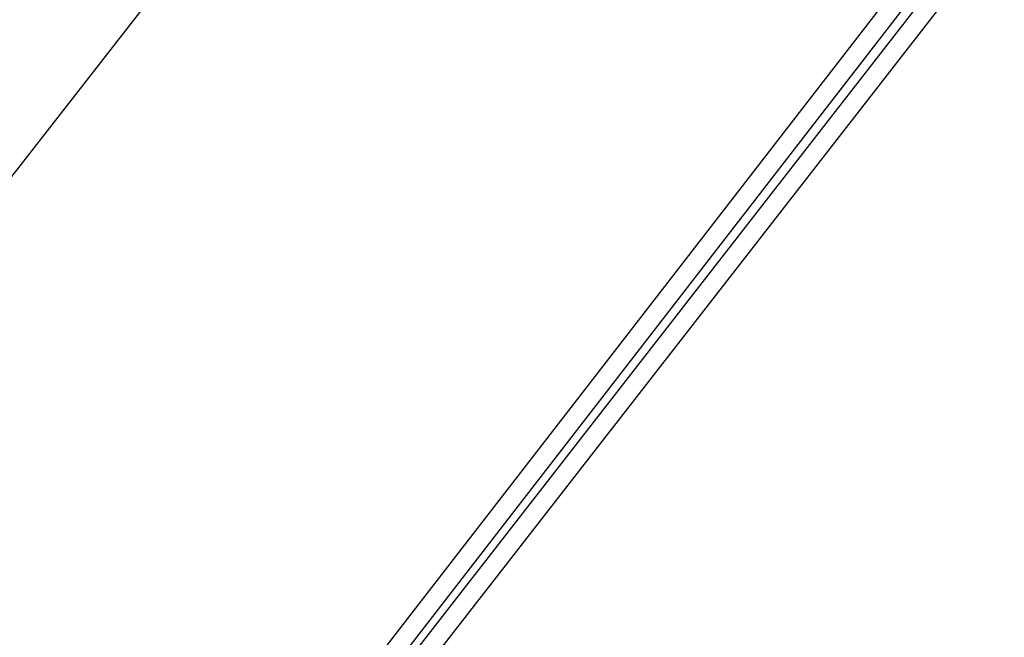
# Model space of a CAD drawing. Header units: feet. Extents: x -79 to 198, y -22 to 181.
# Tile 413 of 656: x 121.417 to 122.427, y 38.286 to 38.92. Entities that reach past the tile are written whole.
import ezdxf

# ---------------------------------------------------------------- set-up
doc = ezdxf.new("R2010")
doc.units = ezdxf.units.FT
doc.layers.add('A-LINEA', color=7, linetype='CONTINUOUS')

msp = doc.modelspace()

# ---------------------------------------------------------------- linework, layer by layer
at = {"layer": 'A-LINEA'}
msp.add_line((121.84, 39.3111), (119.56, 36.3911), dxfattribs=at)
msp.add_line((121.84, 39.3111), (119.56, 36.3911), dxfattribs=at)
for points in [[(122.4, 39.0311), (119.9867, 35.9111), (119.9733, 35.9244), (122.3867, 39.0444), (122.4, 39.0444), (122.4, 39.0311)], [(122.4, 39.0311), (119.9867, 35.9111), (119.9733, 35.9244), (122.3867, 39.0444), (122.4, 39.0444), (122.4, 39.0311)], [(122.4267, 39.0178), (120, 35.8978), (119.9867, 35.9111), (122.4133, 39.0311), (122.4267, 39.0178)], [(122.4267, 39.0178), (120, 35.8978), (119.9867, 35.9111), (122.4133, 39.0311), (122.4267, 39.0178)]]:
    msp.add_lwpolyline(points, dxfattribs=at)

doc.saveas('drawing.dxf')
